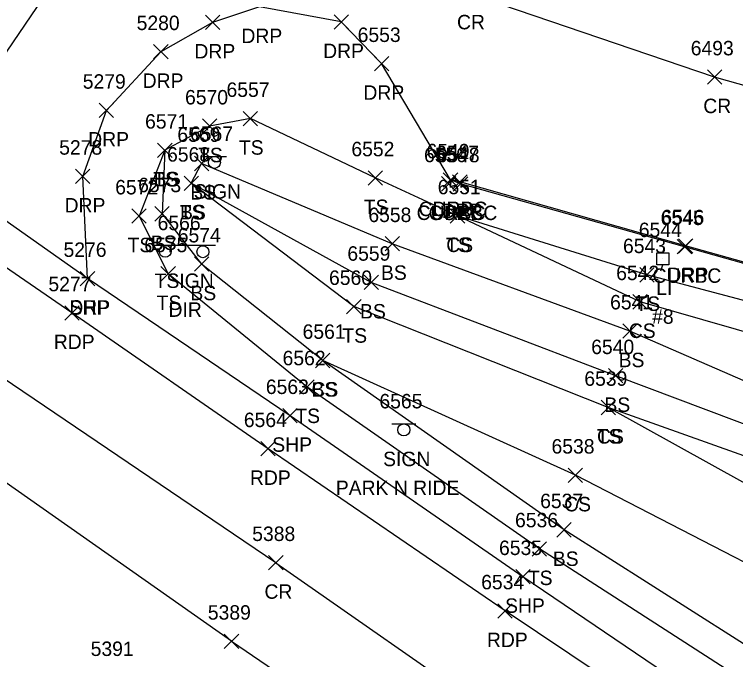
# Model space of a CAD drawing. Extents: x 1505656 to 1508446, y 700805 to 703031.
# Drawn here: x 1507620.5 to 1507720.3, y 701311.7 to 701401 of the extents above; entities that cross this region are included whole.
import ezdxf

# ---------------------------------------------------------------- set-up
doc = ezdxf.new("R2010")
doc.units = 0
for name, color, linetype in [('L_A', 7, 'Continuous'), ('L_I', 7, 'Continuous'), ('L_TIC', 7, 'Continuous'), ('LELB', 7, 'Continuous'), ('P_A', 7, 'Continuous'), ('P_I', 7, 'Continuous'), ('P_TIC', 7, 'Continuous'), ('PET', 7, 'Continuous'), ('PRC', 7, 'Continuous'), ('PSP', 7, 'Continuous'), ('R_A', 7, 'Continuous'), ('R_I', 7, 'Continuous'), ('R_TIC', 7, 'Continuous'), ('RC', 7, 'Continuous'), ('RDP', 7, 'Continuous'), ('S_A', 7, 'Continuous'), ('S_C', 7, 'Continuous'), ('S_I', 7, 'Continuous'), ('SSGN', 7, 'Continuous'), ('U_A', 7, 'Continuous'), ('U_C', 7, 'Continuous'), ('U_I', 7, 'Continuous'), ('ULP', 7, 'Continuous')]:
    doc.layers.add(name, color=color, linetype=linetype)

msp = doc.modelspace()

# ---------------------------------------------------------------- linework, layer by layer
at = {"layer": 'L_TIC'}
for points in [[(1507652.199, 701385.596), (1507654.199, 701387.596)], [(1507654.199, 701385.596), (1507652.199, 701387.596)], [(1507646.548, 701384.552), (1507648.548, 701386.552)], [(1507648.548, 701384.552), (1507646.548, 701386.552)], [(1507640.365, 701381.204), (1507642.365, 701383.204)], [(1507642.365, 701381.204), (1507640.365, 701383.204)], [(1507640.365, 701381.204), (1507642.365, 701383.204)], [(1507642.365, 701381.204), (1507640.365, 701383.204)], [(1507645.455, 701379.374), (1507647.455, 701381.374)], [(1507647.455, 701379.374), (1507645.455, 701381.374)], [(1507645.455, 701379.374), (1507647.455, 701381.374)], [(1507647.455, 701379.374), (1507645.455, 701381.374)], [(1507669.476, 701377.377), (1507671.476, 701379.377)], [(1507671.476, 701377.377), (1507669.476, 701379.377)], [(1507644.021, 701376.635), (1507646.021, 701378.635)], [(1507646.021, 701376.635), (1507644.021, 701378.635)], [(1507644.021, 701376.635), (1507646.021, 701378.635)], [(1507646.021, 701376.635), (1507644.021, 701378.635)], [(1507636.797, 701372.099), (1507638.797, 701374.099)], [(1507638.797, 701372.099), (1507636.797, 701374.099)], [(1507639.974, 701372.406), (1507641.974, 701374.406)], [(1507641.974, 701372.406), (1507639.974, 701374.406)], [(1507680.852, 701372.121), (1507682.852, 701374.121)], [(1507682.852, 701372.121), (1507680.852, 701374.121)], [(1507680.852, 701372.121), (1507682.852, 701374.121)], [(1507682.852, 701372.121), (1507680.852, 701374.121)], [(1507671.823, 701368.271), (1507673.823, 701370.271)], [(1507673.823, 701368.271), (1507671.823, 701370.271)], [(1507645.455, 701365.454), (1507647.455, 701367.454)], [(1507647.455, 701365.454), (1507645.455, 701367.454)], [(1507645.455, 701365.454), (1507647.455, 701367.454)], [(1507647.455, 701365.454), (1507645.455, 701367.454)], [(1507640.822, 701364.101), (1507642.822, 701366.101)], [(1507642.822, 701364.101), (1507640.822, 701366.101)], [(1507640.822, 701364.101), (1507642.822, 701366.101)], [(1507642.822, 701364.101), (1507640.822, 701366.101)], [(1507707.054, 701363.97), (1507709.054, 701365.97)], [(1507709.054, 701363.97), (1507707.054, 701365.97)], [(1507668.927, 701362.921), (1507670.927, 701364.921)], [(1507670.927, 701362.921), (1507668.927, 701364.921)], [(1507706.109, 701360.23), (1507708.109, 701362.23)], [(1507708.109, 701360.23), (1507706.109, 701362.23)], [(1507666.513, 701359.567), (1507668.513, 701361.567)], [(1507668.513, 701359.567), (1507666.513, 701361.567)], [(1507704.703, 701356.181), (1507706.703, 701358.181)], [(1507706.703, 701356.181), (1507704.703, 701358.181)], [(1507662.203, 701352.106), (1507664.203, 701354.106)], [(1507664.203, 701352.106), (1507662.203, 701354.106)], [(1507662.203, 701352.106), (1507664.203, 701354.106)], [(1507664.203, 701352.106), (1507662.203, 701354.106)], [(1507702.738, 701349.992), (1507704.738, 701351.992)], [(1507704.738, 701349.992), (1507702.738, 701351.992)], [(1507660.005, 701348.446), (1507662.005, 701350.446)], [(1507662.005, 701348.446), (1507660.005, 701350.446)], [(1507701.712, 701345.604), (1507703.712, 701347.604)], [(1507703.712, 701345.604), (1507701.712, 701347.604)], [(1507701.712, 701345.604), (1507703.712, 701347.604)], [(1507703.712, 701345.604), (1507701.712, 701347.604)], [(1507697.164, 701336.222), (1507699.164, 701338.222)], [(1507699.164, 701336.222), (1507697.164, 701338.222)], [(1507695.593, 701328.666), (1507697.593, 701330.666)], [(1507697.593, 701328.666), (1507695.593, 701330.666)], [(1507692.172, 701326.017), (1507694.172, 701328.017)], [(1507694.172, 701326.017), (1507692.172, 701328.017)]]:
    msp.add_lwpolyline(points, dxfattribs=at)
at = {"layer": 'LELB'}
for points in [[(1507790.411, 701341.614), (1507754.029, 701352.761), (1507708.054, 701364.97), (1507681.852, 701373.121), (1507670.476, 701378.377), (1507653.199, 701386.596), (1507647.548, 701385.552), (1507641.365, 701382.204), (1507637.797, 701373.099), (1507641.822, 701365.101)], [(1507641.365, 701382.204), (1507640.974, 701373.406), (1507646.455, 701366.454)], [(1507888.342, 701276.553), (1507888.87, 701277.41), (1507874.848, 701282.088), (1507865.239, 701285.97), (1507819.748, 701304.345), (1507789.118, 701315.183), (1507749.814, 701333.635), (1507703.738, 701350.992), (1507669.927, 701363.921), (1507645.021, 701377.635), (1507646.455, 701380.374)], [(1507958.45, 701336.448), (1507943.722, 701322.985), (1507916.126, 701303.871), (1507903.315, 701294.673), (1507892.078, 701289.435), (1507877.871, 701288.465), (1507867.886, 701292.888), (1507821.406, 701310.865), (1507790.619, 701321.067), (1507785.006, 701323.391), (1507751.258, 701337.318), (1507705.703, 701357.181), (1507672.823, 701369.271), (1507646.455, 701380.374)], [(1507888.342, 701276.553), (1507871.44, 701272.967), (1507859.562, 701274.065), (1507818.819, 701298.429), (1507786.098, 701308.478), (1507748.38, 701330.31), (1507702.712, 701346.604), (1507667.513, 701360.567), (1507645.021, 701377.635)], [(1507789.205, 701334.241), (1507751.127, 701348.607), (1507707.109, 701361.23), (1507681.852, 701373.121)], [(1508013.247, 701346.104), (1507984.495, 701324.829), (1507956.473, 701302.426), (1507918.756, 701270.827), (1507904.064, 701248.775), (1507886.679, 701234.442), (1507873.557, 701226.957), (1507860.004, 701227.906), (1507852, 701227.743), (1507843.178, 701230.266), (1507815.133, 701253.103), (1507771.903, 701280.143), (1507738.232, 701303.159), (1507696.593, 701329.666), (1507663.203, 701353.106), (1507646.455, 701366.454)], [(1508015.052, 701343.612), (1507986.327, 701322.014), (1507960.585, 701298.459), (1507925.277, 701262.854), (1507907.529, 701244.915), (1507889.255, 701230.657), (1507874.353, 701224.633), (1507863.532, 701221.863), (1507853.813, 701222.352), (1507841.841, 701226.616), (1507812.686, 701248.413), (1507769.981, 701276.582), (1507735.611, 701299.665), (1507693.172, 701327.017), (1507661.005, 701349.446), (1507641.822, 701365.101)], [(1507916.993, 701276.137), (1507899.543, 701258.765), (1507881.721, 701245.155), (1507867.449, 701235.851), (1507848.824, 701240.613), (1507819.444, 701259.37), (1507776.79, 701286.758), (1507743.58, 701313.789), (1507698.164, 701337.222), (1507663.203, 701353.106)], [(1507891.896, 701273.677), (1507878.184, 701257.099), (1507870.063, 701251.872), (1507857.541, 701254.891), (1507821.424, 701279.668), (1507798.286, 701290.96), (1507781.805, 701298.69), (1507745.019, 701323.127), (1507702.712, 701346.604)]]:
    msp.add_lwpolyline(points, dxfattribs=at)
at = {"layer": 'P_TIC'}
for points in [[(1507716.423, 701391.35), (1507718.423, 701393.35)], [(1507718.423, 701391.35), (1507716.423, 701393.35)], [(1507629.659, 701363.448), (1507631.659, 701365.448)], [(1507631.659, 701363.448), (1507629.659, 701365.448)], [(1507627.511, 701358.692), (1507629.511, 701360.692)], [(1507629.511, 701358.692), (1507627.511, 701360.692)], [(1507657.689, 701344.468), (1507659.689, 701346.468)], [(1507659.689, 701344.468), (1507657.689, 701346.468)], [(1507654.643, 701339.89), (1507656.643, 701341.89)], [(1507656.643, 701339.89), (1507654.643, 701341.89)], [(1507655.709, 701324.118), (1507657.709, 701326.118)], [(1507657.709, 701324.118), (1507655.709, 701326.118)], [(1507689.901, 701322.176), (1507691.901, 701324.176)], [(1507691.901, 701322.176), (1507689.901, 701324.176)], [(1507687.432, 701317.434), (1507689.432, 701319.434)], [(1507689.432, 701317.434), (1507687.432, 701319.434)], [(1507649.577, 701313.233), (1507651.577, 701315.233)], [(1507651.577, 701313.233), (1507649.577, 701315.233)]]:
    msp.add_lwpolyline(points, dxfattribs=at)
at = {"layer": 'PET'}
for points in [[(1507628.511, 701359.692), (1507604.051, 701376.492), (1507573.507, 701397.181), (1507535.4, 701422.88), (1507481.893, 701458.825), (1507435.092, 701490.598), (1507387.615, 701522.646)], [(1507650.577, 701314.233), (1507605.27, 701346.093), (1507547.722, 701383.858), (1507511.592, 701409.013), (1507468.93, 701438.18), (1507436.607, 701460.371), (1507397.197, 701486.889), (1507374.703, 701502.048)], [(1507655.643, 701340.89), (1507628.511, 701359.692)], [(1508337.307, 700875.804), (1508299.118, 700901.217), (1508243.207, 700939.461), (1508171.951, 700987.77), (1508130.481, 701015.517), (1508098.002, 701037.641), (1508055.469, 701066.532), (1508022.234, 701089.23), (1507988.571, 701112.227), (1507963.258, 701129.325), (1507945.797, 701141.835), (1507902.274, 701172.194), (1507883.198, 701183.957), (1507860.245, 701201.065), (1507835.121, 701217.44), (1507805.58, 701238.78), (1507763.248, 701266.991), (1507728.858, 701291.359), (1507688.432, 701318.434), (1507655.643, 701340.89)], [(1507650.577, 701314.233), (1507681.2, 701293.35)]]:
    msp.add_lwpolyline(points, dxfattribs=at)
at = {"layer": 'PRC'}
for points in [[(1507656.709, 701325.118), (1507611.539, 701355.704), (1507570.537, 701383.97), (1507541.911, 701403.484), (1507511.114, 701424.433), (1507476.003, 701448.417), (1507444.023, 701470.187), (1507404.156, 701496.973), (1507381.616, 701512.167)], [(1507639.039, 701429.717), (1507630.345, 701411.958), (1507616.905, 701392.199), (1507610.928, 701385.135), (1507607.407, 701380.861)], [(1507935.962, 701330.003), (1507909.437, 701338.107), (1507883.795, 701345.591), (1507835.941, 701362.417), (1507798.498, 701369.56), (1507763.399, 701379.372), (1507717.423, 701392.35), (1507683.35, 701403.952), (1507646.434, 701419.531)], [(1507656.709, 701325.118), (1507687.662, 701303.501)]]:
    msp.add_lwpolyline(points, dxfattribs=at)
at = {"layer": 'PSP'}
for points in [[(1507630.659, 701364.448), (1507607.407, 701380.861), (1507575.856, 701401.661), (1507537.871, 701427.722), (1507485.387, 701463.558), (1507440.286, 701493.943), (1507391.626, 701527.007)], [(1507658.689, 701345.468), (1507630.659, 701364.448)], [(1507732.078, 701295.242), (1507690.901, 701323.176), (1507658.689, 701345.468)]]:
    msp.add_lwpolyline(points, dxfattribs=at)
at = {"layer": 'R_TIC'}
for points in [[(1507646.966, 701398.915), (1507648.966, 701400.915)], [(1507648.966, 701398.915), (1507646.966, 701400.915)], [(1507664.776, 701398.97), (1507666.776, 701400.97)], [(1507666.776, 701398.97), (1507664.776, 701400.97)], [(1507639.805, 701394.844), (1507641.805, 701396.844)], [(1507641.805, 701394.844), (1507639.805, 701396.844)], [(1507670.344, 701393.198), (1507672.344, 701395.198)], [(1507672.344, 701393.198), (1507670.344, 701395.198)], [(1507632.272, 701386.731), (1507634.272, 701388.731)], [(1507634.272, 701386.731), (1507632.272, 701388.731)], [(1507629.003, 701377.6), (1507631.003, 701379.6)], [(1507631.003, 701377.6), (1507629.003, 701379.6)], [(1507679.886, 701377.094), (1507681.886, 701379.094)], [(1507681.886, 701377.094), (1507679.886, 701379.094)], [(1507679.886, 701377.094), (1507681.886, 701379.094)], [(1507681.886, 701377.094), (1507679.886, 701379.094)], [(1507681.178, 701376.828), (1507683.178, 701378.828)], [(1507683.178, 701376.828), (1507681.178, 701378.828)], [(1507679.615, 701376.557), (1507681.615, 701378.557)], [(1507681.615, 701376.557), (1507679.615, 701378.557)], [(1507681.261, 701376.547), (1507683.261, 701378.547)], [(1507683.261, 701376.547), (1507681.261, 701378.547)], [(1507712.256, 701367.859), (1507714.256, 701369.859)], [(1507714.256, 701367.859), (1507712.256, 701369.859)], [(1507712.407, 701367.971), (1507714.407, 701369.971)], [(1507714.407, 701367.971), (1507712.407, 701369.971)], [(1507629.659, 701363.448), (1507631.659, 701365.448)], [(1507631.659, 701363.448), (1507629.659, 701365.448)]]:
    msp.add_lwpolyline(points, dxfattribs=at)
at = {"layer": 'RC'}
msp.add_lwpolyline([(1507794.149, 701345.135), (1507792.698, 701345.52), (1507790.913, 701346.808), (1507754.623, 701357.22), (1507713.256, 701368.859), (1507682.261, 701377.547), (1507680.886, 701378.094), (1507680.615, 701377.557)], dxfattribs=at)
at = {"layer": 'RDP'}
for points in [[(1507951.739, 701342.655), (1507935.962, 701330.003), (1507912.824, 701315.168), (1507908.157, 701312.993), (1507906.839, 701313.693), (1507903.916, 701315.235), (1507880.395, 701321.837), (1507826.279, 701337.19), (1507797.34, 701345.352), (1507796.287, 701345.465), (1507794.149, 701345.135), (1507793.012, 701345.823), (1507790.932, 701347.21), (1507754.593, 701357.439), (1507713.407, 701368.971), (1507682.178, 701377.828), (1507680.886, 701378.094), (1507671.344, 701394.198), (1507665.776, 701399.97), (1507654.467, 701402.048), (1507647.966, 701399.915)], [(1507647.966, 701399.915), (1507640.805, 701395.844)], [(1507630.659, 701364.448), (1507630.003, 701378.6), (1507633.272, 701387.731), (1507640.805, 701395.844)]]:
    msp.add_lwpolyline(points, dxfattribs=at)
at = {"layer": 'SSGN'}
for p, q in [((1507646.573, 701381.361), (1507649.906, 701381.361)), ((1507648.22, 701380.528), (1507648.22, 701380.528)), ((1507639.752, 701369.07), (1507648.349, 701369.07)), ((1507643.774, 701368.166), (1507643.774, 701368.166)), ((1507672.774, 701344.334), (1507676.107, 701344.334)), ((1507674.421, 701343.5), (1507674.421, 701343.5))]:
    msp.add_line(p, q, dxfattribs=at)
for centre in [(1507648.22, 701380.528), (1507641.413, 701368.237), (1507646.627, 701368.166), (1507674.421, 701343.5)]:
    msp.add_circle(centre, 0.833, dxfattribs=at)
at = {"layer": 'ULP'}
for p, q in [((1507710.408, 701368.858), (1507710.241, 701368.024)), ((1507709.408, 701366.358), (1507709.408, 701368.024)), ((1507709.408, 701368.024), (1507711.075, 701368.024)), ((1507711.075, 701368.024), (1507711.075, 701366.358)), ((1507710.241, 701367.191), (1507710.241, 701367.191)), ((1507711.075, 701366.358), (1507709.408, 701366.358)), ((1507709.991, 701365.524), (1507710.241, 701366.358))]:
    msp.add_line(p, q, dxfattribs=at)

# ---------------------------------------------------------------- texts
at = {"layer": 'L_A'}
for s, p in [('TS', (1507651.609, 701381.596)), ('TS', (1507645.958, 701380.552)), ('TS', (1507639.774, 701377.204)), ('BS', (1507639.806, 701377.204)), ('BS', (1507644.896, 701375.374)), ('BS', (1507644.896, 701375.374)), ('TS', (1507668.885, 701373.377)), ('TS', (1507643.43, 701372.635)), ('BS', (1507643.462, 701372.635)), ('TS', (1507636.206, 701368.099)), ('BS', (1507639.415, 701368.406)), ('TS', (1507680.262, 701368.121)), ('CS', (1507680.293, 701368.121)), ('BS', (1507671.264, 701364.271)), ('BS', (1507644.896, 701361.454)), ('BS', (1507644.896, 701361.454)), ('TS', (1507640.231, 701360.101)), ('TS', (1507640.231, 701360.101)), ('TS', (1507706.464, 701359.97)), ('BS', (1507668.368, 701358.921)), ('CS', (1507705.55, 701356.23)), ('TS', (1507665.923, 701355.567)), ('BS', (1507704.144, 701352.181)), ('CS', (1507661.644, 701348.106)), ('BS', (1507661.644, 701348.106)), ('BS', (1507702.179, 701345.992)), ('TS', (1507659.415, 701344.446)), ('TS', (1507701.122, 701341.604)), ('CS', (1507701.153, 701341.604)), ('CS', (1507696.605, 701332.222)), ('BS', (1507695.034, 701324.666)), ('TS', (1507691.581, 701322.017))]:
    msp.add_text(s, height=2, dxfattribs=at).set_placement(p)
at = {"layer": 'L_I'}
for s, p in [('6557', (1507649.892, 701389.596)), ('6570', (1507644.154, 701388.552)), ('6571', (1507638.625, 701385.204)), ('6571', (1507638.625, 701385.204)), ('6569', (1507643.093, 701383.374)), ('6569', (1507643.093, 701383.374)), ('6552', (1507667.169, 701381.377)), ('6568', (1507641.667, 701380.635)), ('6568', (1507641.667, 701380.635)), ('6572', (1507634.489, 701376.099)), ('6573', (1507637.667, 701376.406)), ('6551', (1507679.112, 701376.121)), ('6551', (1507679.112, 701376.121)), ('6558', (1507669.516, 701372.271)), ('6574', (1507643.148, 701369.454)), ('6574', (1507643.148, 701369.454)), ('6575', (1507638.515, 701368.101)), ('6575', (1507638.515, 701368.101)), ('6543', (1507704.747, 701367.97)), ('6559', (1507666.612, 701366.921)), ('6542', (1507703.802, 701364.23)), ('6560', (1507664.072, 701363.567)), ('6541', (1507702.963, 701360.181)), ('6561', (1507660.416, 701356.106)), ('6561', (1507660.416, 701356.106)), ('6540', (1507700.345, 701353.992)), ('6562', (1507657.651, 701352.446)), ('6539', (1507699.397, 701349.604)), ('6539', (1507699.397, 701349.604)), ('6538', (1507694.857, 701340.222)), ('6537', (1507693.286, 701332.666)), ('6536', (1507689.81, 701330.017))]:
    msp.add_text(s, height=2, dxfattribs=at).set_placement(p)
at = {"layer": 'P_A'}
for s, p in [('CR', (1507681.784, 701398.952)), ('CR', (1507715.856, 701387.35)), ('SHP', (1507628.194, 701359.448)), ('RDP', (1507625.999, 701354.692)), ('SHP', (1507656.224, 701340.468)), ('RDP', (1507653.131, 701335.89)), ('CR', (1507655.142, 701320.118)), ('SHP', (1507688.436, 701318.176)), ('RDP', (1507685.92, 701313.434))]:
    msp.add_text(s, height=2, dxfattribs=at).set_placement(p)
at = {"layer": 'P_I'}
for s, p in [('6493', (1507714.116, 701395.35)), ('5276', (1507627.344, 701367.448)), ('5277', (1507625.251, 701362.692)), ('6563', (1507655.335, 701348.468)), ('6564', (1507652.289, 701343.89)), ('5388', (1507653.449, 701328.118)), ('6535', (1507687.594, 701326.176)), ('6534', (1507685.125, 701321.434)), ('5389', (1507647.309, 701317.233)), ('5391', (1507631.097, 701312.203))]:
    msp.add_text(s, height=2, dxfattribs=at).set_placement(p)
at = {"layer": 'R_A'}
for s, p in [('DRP', (1507651.956, 701397.048)), ('DRP', (1507645.454, 701394.915)), ('DRP', (1507663.264, 701394.97)), ('DRP', (1507638.293, 701390.844)), ('DRP', (1507668.832, 701389.198)), ('DRP', (1507630.76, 701382.731)), ('DRP', (1507627.491, 701373.6)), ('CURBC', (1507676.468, 701373.094)), ('DRP', (1507678.374, 701373.094)), ('DRP', (1507679.666, 701372.828)), ('CURBC', (1507676.197, 701372.557)), ('CURBC', (1507677.843, 701372.547)), ('CURBC', (1507708.838, 701363.859)), ('DRP', (1507710.895, 701363.971)), ('DRP', (1507628.147, 701359.448))]:
    msp.add_text(s, height=2, dxfattribs=at).set_placement(p)
at = {"layer": 'R_I'}
for s, p in [('5280', (1507637.458, 701398.844)), ('6553', (1507668.037, 701397.198)), ('5279', (1507630.004, 701390.731)), ('5278', (1507626.743, 701381.6)), ('6549', (1507677.571, 701381.094)), ('6549', (1507677.571, 701381.094)), ('6547', (1507678.87, 701380.828)), ('6550', (1507677.221, 701380.557)), ('6548', (1507678.954, 701380.547)), ('6545', (1507709.948, 701371.859)), ('6546', (1507710.045, 701371.971)), ('5276', (1507627.344, 701367.448))]:
    msp.add_text(s, height=2, dxfattribs=at).set_placement(p)
at = {"layer": 'S_A'}
for s, p in [('SIGN', (1507645.358, 701375.508)), ('TSIGN', (1507639.949, 701363.149)), ('SIGN', (1507671.559, 701338.48))]:
    msp.add_text(s, height=2, dxfattribs=at).set_placement(p)
at = {"layer": 'S_C'}
for s, p in [('DIR', (1507641.871, 701359.149)), ('PARK N RIDE', (1507665.015, 701334.48))]:
    msp.add_text(s, height=2, dxfattribs=at).set_placement(p)
at = {"layer": 'S_I'}
for s, p in [('6567', (1507644.846, 701383.508)), ('6566', (1507640.359, 701371.149)), ('6565', (1507671.047, 701346.48))]:
    msp.add_text(s, height=2, dxfattribs=at).set_placement(p)
at = {"layer": 'U_A'}
msp.add_text('LI', height=2, dxfattribs=at).set_placement((1507709.344, 701362.191))
at = {"layer": 'U_C'}
msp.add_text('#8', height=2, dxfattribs=at).set_placement((1507708.777, 701358.191))
at = {"layer": 'U_I'}
msp.add_text('6544', height=2, dxfattribs=at).set_placement((1507706.934, 701370.191))

doc.saveas('drawing.dxf')
